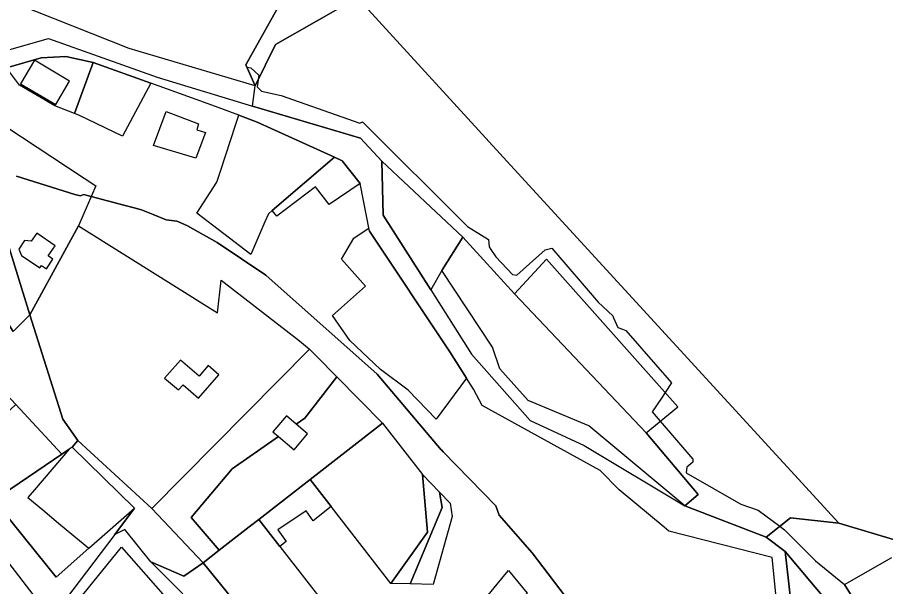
# Model space of a CAD drawing. Extents: x -477304 to -465429, y -1159113 to -1149210.
# Drawn here: x -474405.3 to -474151.4, y -1155277.3 to -1155110.9 of the extents above; entities that cross this region are included whole.
import ezdxf

# ---------------------------------------------------------------- set-up
doc = ezdxf.new("R2010")
doc.units = 0
for name, color, linetype in [('BPEJ_s', 7, 'Continuous'), ('orna_s', 7, 'Continuous'), ('PUPFL_s', 7, 'Continuous'), ('trav_porost_s', 7, 'Continuous'), ('voda_s', 7, 'Continuous'), ('zahrada_s', 7, 'Continuous')]:
    doc.layers.add(name, color=color, linetype=linetype)

msp = doc.modelspace()

# ---------------------------------------------------------------- linework, layer by layer
at = {"layer": 'BPEJ_s'}
for points in [[(-474324.85, -1155100.32), (-474338.44, -1155124.71), (-474338.13, -1155125.42), (-474337.05, -1155125.63), (-474334.71, -1155127.76), (-474334.9, -1155129.25), (-474335.14, -1155131.16), (-474333.86, -1155132.44), (-474328.12, -1155133.71), (-474305.16, -1155141.79), (-474304.31, -1155141.37), (-474273.64, -1155171.98), (-474267.52, -1155175.82), (-474267.31, -1155177.94), (-474266.8, -1155178.72), (-474265.39, -1155180.92), (-474260.5, -1155186.02), (-474259.23, -1155186.23), (-474250.93, -1155178.79), (-474249.02, -1155178.37), (-474235.41, -1155194.1), (-474231.16, -1155198.14), (-474230.9, -1155198.74), (-474229.67, -1155201.54), (-474228.33, -1155202.03), (-474227.33, -1155202.4), (-474214, -1155217.76), (-474215.86, -1155220.57), (-474216.91, -1155222.17), (-474219.62, -1155226.23), (-474217.29, -1155228.95), (-474207.77, -1155240.03), (-474207.77, -1155240.88), (-474209.47, -1155242.37), (-474209.68, -1155244.07), (-474193.73, -1155253.22), (-474188.63, -1155254.92), (-474182.31, -1155259.66), (-474180.98, -1155260.66), (-474171.83, -1155269.8), (-474163.43, -1155276.72), (-474158.43, -1155284.69)], [(-474324.85, -1155100.32), (-474338.44, -1155124.71), (-474338.13, -1155125.42), (-474337.05, -1155125.63), (-474334.71, -1155127.76), (-474334.9, -1155129.25), (-474335.14, -1155131.16), (-474333.86, -1155132.44), (-474328.12, -1155133.71), (-474305.16, -1155141.79), (-474304.31, -1155141.37), (-474273.64, -1155171.98), (-474267.52, -1155175.82), (-474267.31, -1155177.94), (-474266.8, -1155178.72), (-474265.39, -1155180.92), (-474260.5, -1155186.02), (-474259.23, -1155186.23), (-474250.93, -1155178.79), (-474249.02, -1155178.37), (-474235.41, -1155194.1), (-474231.16, -1155198.14), (-474230.9, -1155198.74), (-474229.67, -1155201.54), (-474228.33, -1155202.03), (-474227.33, -1155202.4), (-474214, -1155217.76), (-474215.86, -1155220.57), (-474216.91, -1155222.17), (-474219.62, -1155226.23), (-474217.29, -1155228.95), (-474207.77, -1155240.03), (-474207.77, -1155240.88), (-474209.47, -1155242.37), (-474209.68, -1155244.07), (-474193.73, -1155253.22), (-474188.63, -1155254.92), (-474182.31, -1155259.66), (-474180.98, -1155260.66), (-474171.83, -1155269.8), (-474163.43, -1155276.72), (-474149.5, -1155268.74)], [(-474243.49, -1155282.13), (-474254.76, -1155267.46), (-474264.33, -1155256.41), (-474265.39, -1155253.64), (-474273.08, -1155245.75), (-474280.72, -1155237.91), (-474281.28, -1155237.33), (-474281.34, -1155237.27), (-474300.05, -1155215.15), (-474332.58, -1155186.23), (-474346.83, -1155176.67), (-474355.55, -1155171.78), (-474358.32, -1155170.5), (-474358.65, -1155170.46), (-474361.72, -1155170.07), (-474365.61, -1155168.47), (-474368.95, -1155167.1), (-474371.1, -1155166.53), (-474374.14, -1155165.73), (-474383.65, -1155163.24), (-474385.96, -1155162.63), (-474386.81, -1155163.06), (-474388.51, -1155162.63), (-474405.49, -1155157.3)], [(-474405.49, -1155157.3), (-474388.51, -1155162.63), (-474386.81, -1155163.06), (-474385.96, -1155162.63), (-474383.65, -1155163.24), (-474374.14, -1155165.73), (-474371.1, -1155166.53), (-474368.95, -1155167.1), (-474365.61, -1155168.47), (-474361.72, -1155170.07), (-474358.65, -1155170.46), (-474358.32, -1155170.5), (-474355.55, -1155171.78), (-474346.83, -1155176.67), (-474332.58, -1155186.23), (-474300.05, -1155215.15), (-474281.34, -1155237.27), (-474281.28, -1155237.33), (-474280.72, -1155237.91), (-474273.08, -1155245.75), (-474265.39, -1155253.64), (-474264.33, -1155256.41), (-474254.76, -1155267.46), (-474243.49, -1155282.13)], [(-474148.87, -1155305.1), (-474155.25, -1155292.34), (-474158.15, -1155285.37), (-474158.43, -1155284.69), (-474163.43, -1155276.72), (-474149.5, -1155268.74)]]:
    msp.add_lwpolyline(points, dxfattribs=at)
at = {"layer": 'orna_s'}
msp.add_lwpolyline([(-474221.38, -1155232.34), (-474206.22, -1155250.33), (-474210.11, -1155253.66), (-474238.13, -1155230.32), (-474255.92, -1155222.91), (-474264.2, -1155213.61), (-474266.3, -1155207.27), (-474281.1, -1155184.91), (-474275, -1155175.09), (-474259.89, -1155191.65)], close=True, dxfattribs=at)
at = {"layer": 'PUPFL_s'}
for points in [[(-474335.72, -1155130.92), (-474338.44, -1155124.71), (-474324.85, -1155100.32), (-474377.69, -1155056.82), (-474374.39, -1155056.77), (-474365.44, -1155056.51), (-474345.32, -1155059.02), (-474305.77, -1155105.1), (-474329.76, -1155118.78)], [(-474221.38, -1155232.34), (-474212.17, -1155224.72), (-474250.56, -1155181.59), (-474259.89, -1155191.65), (-474275, -1155175.09), (-474298.72, -1155152.93), (-474304.95, -1155146.17), (-474336.52, -1155136.87), (-474335.72, -1155130.92), (-474329.76, -1155118.78), (-474305.77, -1155105.1), (-474261.06, -1155154.03), (-474165.03, -1155258.75), (-474179.16, -1155257.17), (-474186.31, -1155262.83), (-474210.11, -1155253.66), (-474206.22, -1155250.33)], [(-474401.65, -1155197.82), (-474417.67, -1155145.98), (-474413.33, -1155139.72), (-474385.78, -1155157.84), (-474382.29, -1155160.15), (-474387.42, -1155171.8)], [(-474416.15, -1155187.74), (-474423.86, -1155145.3), (-474418.57, -1155143.11), (-474417.67, -1155145.98), (-474401.65, -1155197.82), (-474406.49, -1155202.66)], [(-474399.62, -1155173.96), (-474401.22, -1155176.32), (-474403.17, -1155176.11), (-474404.86, -1155178.61), (-474404.04, -1155180.5), (-474398.71, -1155184.13), (-474398.23, -1155183.43), (-474396.77, -1155184.42), (-474394.89, -1155181.59), (-474396.26, -1155180.6), (-474394.2, -1155177.63)], [(-473936.25, -1155441.13), (-473958.02, -1155466.58), (-473982.93, -1155444.75), (-473987.35, -1155440.62), (-473986.01, -1155437.92), (-473994.45, -1155427.06), (-474015.44, -1155411.4), (-474031.56, -1155375.19), (-474038.03, -1155364.8), (-474054.27, -1155343.37), (-474067.95, -1155325.17), (-474098.97, -1155288.37), (-474142.77, -1155277.87), (-474163.21, -1155287.84), (-474180.75, -1155267.01), (-474186.31, -1155262.83), (-474179.16, -1155257.17), (-474165.03, -1155258.75), (-474147.1, -1155264.13), (-474102.84, -1155272.03), (-474057.85, -1155306.59), (-473987.32, -1155391.49)], [(-474168.35, -1155310.34), (-474177.49, -1155295.34), (-474180.75, -1155267.01), (-474163.21, -1155287.84), (-474154.94, -1155307.08)]]:
    msp.add_lwpolyline(points, close=True, dxfattribs=at)
msp.add_lwpolyline([(-473832.67, -1155439.89), (-473936.25, -1155441.13), (-473987.32, -1155391.49), (-474057.85, -1155306.59), (-474102.84, -1155272.03), (-474147.1, -1155264.13), (-474165.03, -1155258.75), (-474261.06, -1155154.03), (-474305.77, -1155105.1)], dxfattribs=at)
at = {"layer": 'trav_porost_s'}
for points in [[(-474377.69, -1155056.82), (-474324.85, -1155100.32), (-474338.44, -1155124.71), (-474335.72, -1155130.92), (-474372.59, -1155119.94), (-474416.43, -1155102.54), (-474414.08, -1155082.92), (-474396.93, -1155083.31), (-474378.92, -1155091.32), (-474392.34, -1155079.97), (-474417.52, -1155054.51), (-474399.31, -1155056.28), (-474393.53, -1155056.63), (-474389.36, -1155056.92), (-474384.79, -1155056.93)], [(-474346.96, -1155159.08), (-474345.78, -1155155.53), (-474341.47, -1155142.37), (-474340.52, -1155139.47), (-474335.16, -1155141.46), (-474312.58, -1155151.72), (-474330.73, -1155167.33), (-474331.86, -1155168.3), (-474332.9, -1155170.68), (-474337.02, -1155180.16), (-474352.82, -1155168.06)], [(-474416.15, -1155187.74), (-474406.49, -1155202.66), (-474401.65, -1155197.82), (-474391.99, -1155228.37), (-474387.59, -1155234.61), (-474389.23, -1155236.56), (-474390.11, -1155237.15), (-474392.24, -1155238.58), (-474405.7, -1155224.09), (-474409.81, -1155219.67), (-474419.98, -1155183.7), (-474425.81, -1155176.61), (-474444.38, -1155154.16), (-474423.86, -1155145.3)], [(-474314.14, -1155165.62), (-474318.13, -1155160.38), (-474329.43, -1155168.97), (-474330.73, -1155167.33), (-474312.58, -1155151.72), (-474310.28, -1155152.76), (-474305.04, -1155159.44)], [(-474298.72, -1155152.93), (-474275, -1155175.09), (-474281.1, -1155184.91), (-474284.41, -1155190.51), (-474298.28, -1155168.68)], [(-474319.82, -1155207.9), (-474365.98, -1155254.43), (-474387.59, -1155234.61), (-474391.99, -1155228.37), (-474401.65, -1155197.82), (-474387.42, -1155171.8), (-474346.74, -1155197.2), (-474345.63, -1155187.72), (-474322.8, -1155205.4)], [(-474328.95, -1155233.4), (-474342.47, -1155242.81), (-474354.41, -1155257.04), (-474346.24, -1155266.62), (-474350.99, -1155270.31), (-474365.98, -1155254.43), (-474319.82, -1155207.9), (-474317.72, -1155210.02), (-474311.9, -1155215.92), (-474321.24, -1155228.04), (-474323.76, -1155229.79), (-474326.59, -1155227.4), (-474330.53, -1155232.06)], [(-474356.82, -1155218.32), (-474352.33, -1155222.22), (-474346.39, -1155215.34), (-474349.48, -1155212.66), (-474352.1, -1155215.74), (-474357.58, -1155211.04), (-474362.21, -1155216.37), (-474358.13, -1155219.8)], [(-474323.76, -1155229.79), (-474321.24, -1155228.04), (-474311.9, -1155215.92), (-474298.45, -1155229.53), (-474319.63, -1155245.96), (-474334.66, -1155257.63), (-474337.52, -1155259.85), (-474346.24, -1155266.62), (-474354.41, -1155257.04), (-474342.47, -1155242.81), (-474328.95, -1155233.4), (-474324.37, -1155237.27), (-474320.42, -1155232.62)], [(-474376.81, -1155262.03), (-474391.19, -1155281.05), (-474395.5, -1155286.28), (-474418.22, -1155256.91), (-474429.36, -1155245.9), (-474424.55, -1155242.13), (-474424.17, -1155240.52), (-474410.57, -1155228.74), (-474408.81, -1155227), (-474405.7, -1155224.09), (-474392.24, -1155238.58), (-474412.2, -1155252), (-474393.93, -1155274.52), (-474384.36, -1155266.09), (-474371, -1155254.34)], [(-474313.49, -1155253.87), (-474319.63, -1155245.96), (-474298.45, -1155229.53), (-474286.81, -1155244.52), (-474285.29, -1155261.38), (-474296.05, -1155276.35)], [(-474376.81, -1155262.03), (-474371, -1155254.34), (-474389.23, -1155236.56), (-474387.59, -1155234.61), (-474365.98, -1155254.43), (-474350.99, -1155270.31), (-474356.61, -1155274.26), (-474366.21, -1155270.09), (-474373.87, -1155260.58)], [(-474393.93, -1155274.52), (-474412.2, -1155252), (-474392.24, -1155238.58), (-474390.11, -1155237.15), (-474400.3, -1155248.99), (-474402.23, -1155251.23), (-474397.82, -1155254.89), (-474393.21, -1155258.73), (-474387.09, -1155263.82), (-474384.36, -1155266.09)], [(-474334.66, -1155257.63), (-474319.63, -1155245.96), (-474313.49, -1155253.87), (-474318.82, -1155258.01), (-474320.86, -1155255.09), (-474329.1, -1155260.73), (-474326.71, -1155264.14), (-474328.52, -1155265.54)], [(-474281.02, -1155254.18), (-474290.38, -1155276.52), (-474296.05, -1155276.35), (-474285.29, -1155261.38), (-474286.81, -1155244.52), (-474281.87, -1155249.63)], [(-474281.02, -1155254.18), (-474281.87, -1155249.63), (-474278.71, -1155252.9), (-474278.11, -1155256.77), (-474283.69, -1155276.72), (-474290.38, -1155276.52)], [(-474294.61, -1155287.44), (-474319.89, -1155321.15), (-474328.73, -1155304.38), (-474338.79, -1155285.31), (-474350.99, -1155270.31), (-474346.24, -1155266.62), (-474337.52, -1155259.85), (-474334.66, -1155257.63), (-474328.52, -1155265.54), (-474307.6, -1155292.5), (-474298.6, -1155279.91), (-474291.91, -1155280.3)], [(-474351.45, -1155310.92), (-474353.64, -1155310.24), (-474387.54, -1155299.8), (-474399.99, -1155295.96), (-474388.65, -1155282.83), (-474374.84, -1155265.77), (-474352.75, -1155290.82)], [(-474339.42, -1155340.38), (-474342.9, -1155335.58), (-474346.09, -1155323.97), (-474347.56, -1155312.12), (-474347.64, -1155288.78), (-474366.21, -1155270.09), (-474356.61, -1155274.26), (-474350.99, -1155270.31), (-474338.79, -1155285.31), (-474328.73, -1155304.38)]]:
    msp.add_lwpolyline(points, close=True, dxfattribs=at)
at = {"layer": 'voda_s'}
for points in [[(-474411.68, -1155121.4), (-474396.22, -1155117.02), (-474364.41, -1155128.36), (-474336.52, -1155136.87), (-474304.95, -1155146.17), (-474298.72, -1155152.93), (-474298.28, -1155168.68), (-474284.41, -1155190.51), (-474272.44, -1155209.36), (-474255.29, -1155228.72), (-474239.48, -1155236.03), (-474210.11, -1155253.66), (-474186.31, -1155262.83), (-474180.75, -1155267.01), (-474177.49, -1155295.34), (-474168.35, -1155310.34), (-474182.71, -1155341.26), (-474177.14, -1155360.33), (-474175.42, -1155376.19), (-474175.07, -1155382.4), (-474167.46, -1155391.78), (-474158.55, -1155407.32), (-474147.27, -1155426.99)], [(-474182.93, -1155285.27), (-474184.52, -1155268.75), (-474214.73, -1155261.08), (-474216.17, -1155259.91), (-474229.33, -1155249), (-474234.87, -1155243.39), (-474269.37, -1155224.37), (-474271.91, -1155219.59), (-474273.95, -1155216.38), (-474278.84, -1155208.67), (-474302.27, -1155173.33), (-474305.04, -1155159.44), (-474310.28, -1155152.76), (-474312.58, -1155151.72), (-474335.16, -1155141.46), (-474340.52, -1155139.47), (-474347.38, -1155136.92), (-474352.99, -1155134.84), (-474366.29, -1155130.1), (-474383.12, -1155124.1), (-474391.07, -1155122.32), (-474398.3, -1155122.66), (-474408.5, -1155125.57)]]:
    msp.add_lwpolyline(points, dxfattribs=at)
at = {"layer": 'zahrada_s'}
for points in [[(-474388.61, -1155138.96), (-474394.36, -1155136.72), (-474404.62, -1155130.66), (-474408.5, -1155125.57), (-474398.3, -1155122.66), (-474391.07, -1155122.32), (-474383.12, -1155124.1)], [(-474394.07, -1155136.29), (-474390.01, -1155129.5), (-474400.3, -1155123.39), (-474404.38, -1155130.25)], [(-474383.12, -1155124.1), (-474366.29, -1155130.1), (-474374.53, -1155145.6), (-474387.32, -1155139.46), (-474388.61, -1155138.96)], [(-474365.48, -1155148.34), (-474363.59, -1155143.34), (-474361.72, -1155138.41), (-474352.27, -1155142), (-474352.78, -1155143.76), (-474350.25, -1155144.5), (-474353.12, -1155152.07)], [(-474306.84, -1155175.41), (-474302.73, -1155172.64), (-474302.27, -1155173.33), (-474278.84, -1155208.67), (-474273.95, -1155216.38), (-474282.84, -1155228.34), (-474291.03, -1155219.9), (-474299.06, -1155213.82), (-474308.09, -1155205.29), (-474313.09, -1155198.04), (-474311.46, -1155196.58), (-474310.5, -1155195.72), (-474303.51, -1155189.47), (-474310.5, -1155181.54)], [(-474276.08, -1155302.67), (-474284.7, -1155294.48), (-474281.32, -1155280.87), (-474277.3, -1155284.04), (-474273.21, -1155287.26), (-474271.91, -1155285.68), (-474271.09, -1155286.34), (-474269.28, -1155284), (-474268.94, -1155281.4), (-474262.76, -1155273.86), (-474261.68, -1155272.54), (-474256.15, -1155279.21), (-474269.08, -1155294.42)]]:
    msp.add_lwpolyline(points, close=True, dxfattribs=at)

doc.saveas('drawing.dxf')
